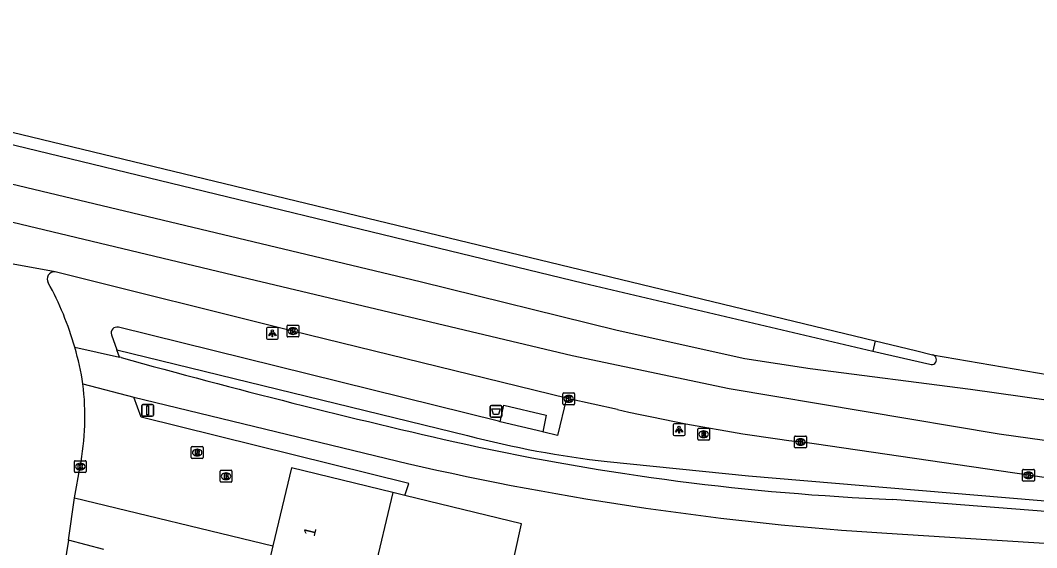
# Model space of a CAD drawing. Extents: x 162812 to 163818, y 381639 to 382470.
# Drawn here: x 163117.9 to 163203.7, y 382415.9 to 382460.5 of the extents above; entities that cross this region are included whole.
import ezdxf

# ---------------------------------------------------------------- set-up
doc = ezdxf.new("R2010")
doc.units = 0
for name, color, linetype in [('IMGEO_Afvalbak', 7, 'Continuous'), ('IMGEO_Berm_groen', 7, 'Continuous'), ('IMGEO_Brandkraan', 7, 'Continuous'), ('IMGEO_Fietspad_gesloten', 7, 'Continuous'), ('IMGEO_Kolk', 7, 'Continuous'), ('IMGEO_Lichtpunt', 7, 'Continuous'), ('IMGEO_Muur', 7, 'Continuous'), ('IMGEO_Pand', 7, 'Continuous'), ('IMGEO_Pand_nummerreeks', 7, 'Continuous'), ('IMGEO_Rijbaan_lokaal_gesloten', 7, 'Continuous'), ('IMGEO_Rijbaan_regionaal_gesloten', 7, 'Continuous'), ('IMGEO_Rioolput', 7, 'Continuous'), ('IMGEO_Verkeersbordpaal', 7, 'Continuous'), ('IMGEO_Verkeerseiland_open', 7, 'Continuous'), ('IMGEO_Voetpad_gesloten', 7, 'Continuous'), ('IMGEO_Voetpad_open', 7, 'Continuous')]:
    doc.layers.add(name, color=color, linetype=linetype)

msp = doc.modelspace()

# ---------------------------------------------------------------- linework, layer by layer
at = {"layer": 'IMGEO_Afvalbak'}
for p, q in [((163157.559, 382427.049), (163157.559, 382427.849)), ((163157.559, 382427.849), (163157.559, 382427.049)), ((163157.659, 382427.949), (163158.449, 382427.949)), ((163158.449, 382427.949), (163157.659, 382427.949)), ((163158.549, 382427.849), (163158.549, 382427.049)), ((163158.549, 382427.049), (163158.549, 382427.849)), ((163158.449, 382426.949), (163157.659, 382426.949)), ((163157.659, 382426.949), (163158.449, 382426.949))]:
    msp.add_line(p, q, dxfattribs=at)
msp.add_lwpolyline([(163157.702, 382427.663), (163158.406, 382427.663), (163158.257, 382427.193), (163157.851, 382427.193), (163157.702, 382427.663)], dxfattribs=at)
for centre, start, end in [((163157.659, 382427.849), 90, 180), ((163157.659, 382427.849), 90, 180), ((163158.449, 382427.849), 0, 90), ((163158.449, 382427.849), 360, 90), ((163157.659, 382427.049), 180, 270), ((163157.659, 382427.049), 180, 270), ((163158.449, 382427.049), 270, 0), ((163158.449, 382427.049), 270, 0)]:
    msp.add_arc(centre, 0.1, start, end, dxfattribs=at)
at = {"layer": 'IMGEO_Berm_groen'}
msp.add_lwpolyline([(163159.022, 382412.619), (163160.208, 382417.964), (163150.339, 382420.34)], dxfattribs=at)
at = {"layer": 'IMGEO_Brandkraan'}
for p, q in [((163134.736, 382421.547), (163134.736, 382422.399)), ((163134.811, 382422.473), (163135.663, 382422.473)), ((163135.224, 382422.253), (163135.249, 382422.253)), ((163135.737, 382422.399), (163135.737, 382421.547)), ((163135.663, 382421.473), (163134.811, 382421.473)), ((163135.247, 382421.693), (163135.222, 382421.693))]:
    msp.add_line(p, q, dxfattribs=at)
for points in [[(163134.736, 382421.547), (163134.736, 382422.399)], [(163134.811, 382422.473), (163135.663, 382422.473)], [(163135.084, 382422.173), (163135.084, 382421.773), (163135.297, 382421.773)], [(163135.315, 382422.173), (163135.084, 382422.173)], [(163135.263, 382422.092), (163135.209, 382422.092), (163135.209, 382422.016)], [(163135.737, 382422.399), (163135.737, 382421.547)], [(163135.663, 382421.473), (163134.811, 382421.473)], [(163135.209, 382422.016), (163135.262, 382422.016)], [(163135.271, 382421.94), (163135.209, 382421.94), (163135.209, 382421.859)], [(163135.209, 382421.859), (163135.271, 382421.859)]]:
    msp.add_lwpolyline(points, dxfattribs=at)
for centre, radius, start, end in [((163134.813, 382422.397), 0.0765, 91.55205, 178.44795), ((163134.813, 382422.397), 0.0765, 91.55205, 178.44795), ((163135.264, 382422.054), 0.0379, 267.82845, 90.93552), ((163135.319, 382422.028), 0.145, 59.4692, 91.53667), ((163135.344, 382422.075), 0.0922, 285.51372, 58.15012), ((163135.661, 382422.397), 0.0765, 1.55205, 88.44795), ((163135.661, 382422.397), 0.0765, 1.55205, 88.44795), ((163134.813, 382421.549), 0.0765, 181.55205, 268.44795), ((163134.813, 382421.549), 0.0765, 181.55205, 268.44795), ((163135.272, 382421.899), 0.0404, 269.87594, 90.50774), ((163135.303, 382422.024), 0.251, 268.66757, 293.53466), ((163135.349, 382421.883), 0.105, 301.31148, 78.98903), ((163135.661, 382421.549), 0.0765, 271.55205, 358.44795), ((163135.661, 382421.549), 0.0765, 271.55205, 358.44795)]:
    msp.add_arc(centre, radius, start, end, dxfattribs=at)
for centre, major_axis, ratio, start_param, end_param in [((163135.223, 382421.973), (-0.387, 0.002), 0.722429, 4.712389, 7.853982), ((163135.248, 382421.973), (-0.39, 0.002), 0.717154, 1.570796, 4.712389)]:
    msp.add_ellipse(centre, major_axis=major_axis, ratio=ratio, start_param=start_param, end_param=end_param, dxfattribs=at)
at = {"layer": 'IMGEO_Fietspad_gesloten'}
for points in [[(163122.449, 382432.857), (163126.242, 382432.022)], [(163123.146, 382429.765), (163127.447, 382428.646)], [(163127.447, 382428.646), (163150.561, 382423.058)], [(163191.085, 382417.154), (163208.36, 382416.058)]]:
    msp.add_lwpolyline(points, dxfattribs=at)
msp.add_arc((163207.188, 382669.708), 253.067, 257.06988, 266.35175, dxfattribs=at)
at = {"layer": 'IMGEO_Kolk'}
for p, q in [((163140.393, 382433.807), (163140.393, 382434.659)), ((163140.468, 382434.733), (163141.32, 382434.733)), ((163140.881, 382434.513), (163140.906, 382434.513)), ((163141.394, 382434.659), (163141.394, 382433.807)), ((163141.32, 382433.733), (163140.468, 382433.733)), ((163140.904, 382433.953), (163140.879, 382433.953)), ((163163.767, 382429.01), (163164.619, 382429.01)), ((163163.692, 382428.084), (163163.692, 382428.936)), ((163164.203, 382428.23), (163164.178, 382428.23)), ((163164.18, 382428.79), (163164.205, 382428.79)), ((163164.693, 382428.936), (163164.693, 382428.084)), ((163164.619, 382428.01), (163163.767, 382428.01)), ((163183.274, 382424.439), (163183.274, 382425.291)), ((163183.349, 382425.365), (163184.201, 382425.365)), ((163183.762, 382425.145), (163183.787, 382425.145)), ((163184.275, 382425.291), (163184.275, 382424.439)), ((163184.201, 382424.365), (163183.349, 382424.365)), ((163183.785, 382424.585), (163183.76, 382424.585)), ((163122.42, 382422.36), (163122.42, 382423.212)), ((163122.495, 382423.286), (163123.347, 382423.286)), ((163122.908, 382423.066), (163122.933, 382423.066)), ((163123.421, 382423.212), (163123.421, 382422.36)), ((163123.347, 382422.286), (163122.495, 382422.286)), ((163122.931, 382422.506), (163122.906, 382422.506)), ((163202.537, 382421.625), (163202.537, 382422.477)), ((163202.612, 382422.551), (163203.464, 382422.551)), ((163203.025, 382422.331), (163203.05, 382422.331)), ((163203.538, 382422.477), (163203.538, 382421.625)), ((163203.464, 382421.551), (163202.612, 382421.551)), ((163203.048, 382421.771), (163203.023, 382421.771))]:
    msp.add_line(p, q, dxfattribs=at)
for points in [[(163140.393, 382433.807), (163140.393, 382434.659)], [(163140.468, 382434.733), (163141.32, 382434.733)], [(163140.714, 382434.433), (163140.837, 382434.433), (163140.837, 382434.282), (163140.967, 382434.433), (163141.131, 382434.433), (163140.985, 382434.282), (163141.138, 382434.033), (163140.986, 382434.033), (163140.901, 382434.197), (163140.837, 382434.13), (163140.837, 382434.033), (163140.714, 382434.033), (163140.714, 382434.433)], [(163141.394, 382434.659), (163141.394, 382433.807)], [(163141.32, 382433.733), (163140.468, 382433.733)], [(163163.767, 382429.01), (163164.619, 382429.01)], [(163163.692, 382428.084), (163163.692, 382428.936)], [(163164.013, 382428.71), (163164.136, 382428.71), (163164.136, 382428.559), (163164.266, 382428.71), (163164.43, 382428.71), (163164.284, 382428.559), (163164.437, 382428.31), (163164.285, 382428.31), (163164.2, 382428.474), (163164.136, 382428.407), (163164.136, 382428.31), (163164.013, 382428.31), (163164.013, 382428.71)], [(163164.693, 382428.936), (163164.693, 382428.084)], [(163164.619, 382428.01), (163163.767, 382428.01)], [(163183.274, 382424.439), (163183.274, 382425.291)], [(163183.349, 382425.365), (163184.201, 382425.365)], [(163183.595, 382425.065), (163183.718, 382425.065), (163183.718, 382424.914), (163183.848, 382425.065), (163184.012, 382425.065), (163183.866, 382424.914), (163184.019, 382424.665), (163183.867, 382424.665), (163183.782, 382424.829), (163183.718, 382424.762), (163183.718, 382424.665), (163183.595, 382424.665), (163183.595, 382425.065)], [(163184.275, 382425.291), (163184.275, 382424.439)], [(163184.201, 382424.365), (163183.349, 382424.365)], [(163122.42, 382422.36), (163122.42, 382423.212)], [(163122.495, 382423.286), (163123.347, 382423.286)], [(163122.741, 382422.986), (163122.864, 382422.986), (163122.864, 382422.835), (163122.994, 382422.986), (163123.158, 382422.986), (163123.012, 382422.835), (163123.165, 382422.586), (163123.013, 382422.586), (163122.928, 382422.75), (163122.864, 382422.683), (163122.864, 382422.586), (163122.741, 382422.586), (163122.741, 382422.986)], [(163123.421, 382423.212), (163123.421, 382422.36)], [(163123.347, 382422.286), (163122.495, 382422.286)], [(163202.537, 382421.625), (163202.537, 382422.477)], [(163202.612, 382422.551), (163203.464, 382422.551)], [(163202.858, 382422.251), (163202.981, 382422.251), (163202.981, 382422.1), (163203.111, 382422.251), (163203.275, 382422.251), (163203.129, 382422.1), (163203.282, 382421.851), (163203.13, 382421.851), (163203.045, 382422.015), (163202.981, 382421.948), (163202.981, 382421.851), (163202.858, 382421.851), (163202.858, 382422.251)], [(163203.538, 382422.477), (163203.538, 382421.625)], [(163203.464, 382421.551), (163202.612, 382421.551)]]:
    msp.add_lwpolyline(points, dxfattribs=at)
for centre, start, end in [((163140.47, 382434.657), 91.55205, 178.44795), ((163140.47, 382434.657), 91.55205, 178.44795), ((163141.318, 382434.657), 1.55205, 88.44795), ((163141.318, 382434.657), 1.55205, 88.44795), ((163140.47, 382433.809), 181.55205, 268.44795), ((163140.47, 382433.809), 181.55205, 268.44795), ((163141.318, 382433.809), 271.55205, 358.44795), ((163141.318, 382433.809), 271.55205, 358.44795), ((163163.769, 382428.934), 91.55205, 178.44795), ((163163.769, 382428.934), 91.55205, 178.44795), ((163164.617, 382428.934), 1.55205, 88.44795), ((163164.617, 382428.934), 1.55205, 88.44795), ((163163.769, 382428.086), 181.55205, 268.44795), ((163163.769, 382428.086), 181.55205, 268.44795), ((163164.617, 382428.086), 271.55205, 358.44795), ((163164.617, 382428.086), 271.55205, 358.44795), ((163183.351, 382425.289), 91.55205, 178.44795), ((163183.351, 382425.289), 91.55205, 178.44795), ((163184.199, 382425.289), 1.55205, 88.44795), ((163184.199, 382425.289), 1.55205, 88.44795), ((163183.351, 382424.441), 181.55205, 268.44795), ((163183.351, 382424.441), 181.55205, 268.44795), ((163184.199, 382424.441), 271.55205, 358.44795), ((163184.199, 382424.441), 271.55205, 358.44795), ((163122.497, 382423.21), 91.55205, 178.44795), ((163122.497, 382423.21), 91.55205, 178.44795), ((163123.345, 382423.21), 1.55205, 88.44795), ((163123.345, 382423.21), 1.55205, 88.44795), ((163122.497, 382422.362), 181.55205, 268.44795), ((163122.497, 382422.362), 181.55205, 268.44795), ((163123.345, 382422.362), 271.55205, 358.44795), ((163123.345, 382422.362), 271.55205, 358.44795), ((163202.614, 382422.475), 91.55205, 178.44795), ((163202.614, 382422.475), 91.55205, 178.44795), ((163203.462, 382422.475), 1.55205, 88.44795), ((163203.462, 382422.475), 1.55205, 88.44795), ((163202.614, 382421.627), 181.55205, 268.44795), ((163202.614, 382421.627), 181.55205, 268.44795), ((163203.462, 382421.627), 271.55205, 358.44795), ((163203.462, 382421.627), 271.55205, 358.44795)]:
    msp.add_arc(centre, 0.0765, start, end, dxfattribs=at)
for centre, major_axis, ratio, start_param, end_param in [((163140.88, 382434.233), (-0.387, 0.002), 0.722429, 4.712389, 7.853982), ((163140.905, 382434.233), (-0.39, 0.002), 0.717154, 1.570796, 4.712389), ((163164.179, 382428.51), (-0.387, 0.002), 0.722429, 4.712389, 7.853982), ((163164.204, 382428.51), (-0.39, 0.002), 0.717154, 1.570796, 4.712389), ((163183.761, 382424.865), (-0.387, 0.002), 0.722429, 4.712389, 7.853982), ((163183.786, 382424.865), (-0.39, 0.002), 0.717154, 1.570796, 4.712389), ((163122.907, 382422.786), (-0.387, 0.002), 0.722429, 4.712389, 7.853982), ((163122.932, 382422.786), (-0.39, 0.002), 0.717154, 1.570796, 4.712389), ((163203.024, 382422.051), (-0.387, 0.002), 0.722429, 4.712389, 7.853982), ((163203.049, 382422.051), (-0.39, 0.002), 0.717154, 1.570796, 4.712389)]:
    msp.add_ellipse(centre, major_axis=major_axis, ratio=ratio, start_param=start_param, end_param=end_param, dxfattribs=at)
at = {"layer": 'IMGEO_Lichtpunt'}
for p, q in [((163138.653, 382434.444), (163138.653, 382433.637)), ((163138.653, 382434.444), (163138.653, 382433.637)), ((163139.555, 382434.539), (163138.747, 382434.539)), ((163139.555, 382434.539), (163138.747, 382434.539)), ((163139.649, 382433.637), (163139.649, 382434.444)), ((163139.649, 382433.637), (163139.649, 382434.444)), ((163138.747, 382433.543), (163139.555, 382433.543)), ((163138.747, 382433.543), (163139.555, 382433.543)), ((163173.926, 382426.404), (163173.118, 382426.404)), ((163173.926, 382426.404), (163173.118, 382426.404)), ((163173.024, 382426.309), (163173.024, 382425.502)), ((163173.024, 382426.309), (163173.024, 382425.502)), ((163174.02, 382425.502), (163174.02, 382426.309)), ((163174.02, 382425.502), (163174.02, 382426.309)), ((163173.118, 382425.408), (163173.926, 382425.408)), ((163173.118, 382425.408), (163173.926, 382425.408))]:
    msp.add_line(p, q, dxfattribs=at)
for points in [[(163139.027, 382434.108), (163139.066, 382434.08), (163138.878, 382433.818), (163138.84, 382433.845), (163139.027, 382434.108)], [(163139.129, 382434.06), (163139.176, 382434.06), (163139.176, 382433.738), (163139.129, 382433.738), (163139.129, 382434.06)], [(163139.239, 382434.08), (163139.277, 382434.107), (163139.464, 382433.845), (163139.425, 382433.817), (163139.239, 382434.08)], [(163173.398, 382425.973), (163173.437, 382425.945), (163173.249, 382425.683), (163173.211, 382425.71), (163173.398, 382425.973)], [(163173.5, 382425.925), (163173.547, 382425.925), (163173.547, 382425.603), (163173.5, 382425.603), (163173.5, 382425.925)], [(163173.61, 382425.945), (163173.648, 382425.972), (163173.835, 382425.71), (163173.796, 382425.682), (163173.61, 382425.945)]]:
    msp.add_lwpolyline(points, dxfattribs=at)
for centre in [(163139.152, 382434.242), (163173.523, 382426.107)]:
    msp.add_circle(centre, 0.0994, dxfattribs=at)
for centre, start, end in [((163138.747, 382434.444), 90, 180), ((163138.747, 382434.444), 90, 180), ((163139.555, 382434.444), 0, 90), ((163139.555, 382434.444), 0, 90), ((163138.747, 382433.637), 180, 270), ((163138.747, 382433.637), 180, 270), ((163139.555, 382433.637), 270, 0), ((163139.555, 382433.637), 270, 360), ((163173.118, 382426.309), 90, 180), ((163173.118, 382426.309), 90, 180), ((163173.926, 382426.309), 0, 90), ((163173.926, 382426.309), 0, 90), ((163173.118, 382425.502), 180, 270), ((163173.118, 382425.502), 180, 270), ((163173.926, 382425.502), 270, 0), ((163173.926, 382425.502), 270, 360)]:
    msp.add_arc(centre, 0.0946, start, end, dxfattribs=at)
at = {"layer": 'IMGEO_Muur'}
for points in [[(163126.021, 382432.64), (163155.651, 382425.415)], [(163126.242, 382432.022), (163126.021, 382432.64)], [(163126.373, 382431.993), (163126.242, 382432.022)], [(163167.432, 382423.215), (163179.394, 382421.996), (163206.119, 382419.76), (163209.735, 382419.379)], [(163206.271, 382418.844), (163191.555, 382420.017)]]:
    msp.add_lwpolyline(points, dxfattribs=at)
for centre, radius, start, end in [((163290.763, 383024.141), 614.543, 254.484515, 257.284748), ((163200.494, 382631.366), 211.538, 257.7188, 267.57805), ((163176.667, 382505.31), 82.613, 255.26272, 263.58196)]:
    msp.add_arc(centre, radius, start, end, dxfattribs=at)
at = {"layer": 'IMGEO_Pand'}
for points in [[(163149.329, 382420.611), (163140.776, 382422.692), (163139.203, 382416.099)], [(163149.329, 382420.611), (163147.662, 382413.632), (163146.859, 382413.824), (163146.067, 382410.506), (163143.482, 382411.123)], [(163139.203, 382416.099), (163138.42, 382412.816)]]:
    msp.add_lwpolyline(points, dxfattribs=at)
at = {"layer": 'IMGEO_Rijbaan_lokaal_gesloten'}
for points in [[(163122.437, 382420.146), (163122.916, 382422.786)], [(163121.918, 382416.569), (163122.437, 382420.146)], [(163121.918, 382416.569), (163121.392, 382413.294), (163116.931, 382385.451)]]:
    msp.add_lwpolyline(points, dxfattribs=at)
for centre, radius, start, end in [((163120.741, 382438.618), 0.612, 85.25913, 210.60717), ((163097.924, 382425.987), 25.469, 15.6489, 28.92936), ((163101.695, 382426.554), 21.69, 8.51313, 16.89349), ((163100.447, 382427.02), 22.865, 349.3292, 6.89568)]:
    msp.add_arc(centre, radius, start, end, dxfattribs=at)
at = {"layer": 'IMGEO_Rijbaan_regionaal_gesloten'}
for points in [[(163270.311, 382417.888), (163211.118, 382427.46), (163198.131, 382429.3), (163184.593, 382431.047), (163179.077, 382431.875), (163168.298, 382434.266), (163151.637, 382438.38), (163110.006, 382448.328), (163060.286, 382460.463)], [(163085.3, 382457.699), (163165.478, 382438.278), (163189.893, 382432.536)], [(163482.312, 382362.406), (163474.523, 382364.648), (163462.825, 382367.764), (163445.152, 382372.02), (163425.79, 382376.682), (163408.324, 382380.888), (163392.727, 382384.822), (163373.193, 382389.455), (163349.569, 382395.058), (163328.239, 382400.288), (163304.402, 382406.133), (163304.388, 382406.136), (163289.523, 382409.731), (163276.928, 382412.914), (163262.344, 382416.363), (163252.002, 382418.352), (163200.56, 382425.514), (163177.756, 382429.361), (163164.498, 382432.146), (163136.523, 382438.778), (163076.595, 382453.103), (163059.495, 382457.214)], [(163109.334, 382452.894), (163190.093, 382433.41)], [(163120.792, 382439.228), (163103.127, 382442.443)], [(163164.002, 382428.576), (163140.891, 382434.234), (163120.792, 382439.228)], [(163190.093, 382433.41), (163193.485, 382432.578), (163194.942, 382432.224)], [(163189.893, 382432.536), (163194.697, 382431.425)], [(163194.942, 382432.224), (163242.25, 382424.128)], [(163168.328, 382427.6), (163164.189, 382428.512), (163164.002, 382428.576)], [(163209.978, 382421.029), (163203.034, 382422.052), (163183.771, 382424.866)]]:
    msp.add_lwpolyline(points, dxfattribs=at)
for centre, radius, start, end in [((163194.847, 382431.816), 0.419, 249.01041, 76.89503), ((163204.87, 382589.026), 165.511, 257.24491, 262.67607)]:
    msp.add_arc(centre, radius, start, end, dxfattribs=at)
at = {"layer": 'IMGEO_Rioolput'}
for p, q in [((163175.095, 382425.093), (163175.095, 382425.945)), ((163175.17, 382426.019), (163176.022, 382426.019)), ((163175.583, 382425.799), (163175.608, 382425.799)), ((163176.096, 382425.945), (163176.096, 382425.093)), ((163176.022, 382425.019), (163175.17, 382425.019)), ((163175.606, 382425.239), (163175.581, 382425.239)), ((163132.304, 382423.548), (163132.304, 382424.4)), ((163132.379, 382424.474), (163133.231, 382424.474)), ((163132.792, 382424.254), (163132.817, 382424.254)), ((163133.305, 382424.4), (163133.305, 382423.548)), ((163133.231, 382423.474), (163132.379, 382423.474)), ((163132.815, 382423.694), (163132.79, 382423.694))]:
    msp.add_line(p, q, dxfattribs=at)
for points in [[(163175.095, 382425.093), (163175.095, 382425.945)], [(163175.17, 382426.019), (163176.022, 382426.019)], [(163175.684, 382425.717), (163175.432, 382425.719), (163175.432, 382425.319)], [(163175.61, 382425.638), (163175.556, 382425.638), (163175.556, 382425.557)], [(163175.556, 382425.557), (163175.608, 382425.557)], [(163176.096, 382425.945), (163176.096, 382425.093)], [(163176.022, 382425.019), (163175.17, 382425.019)], [(163175.432, 382425.319), (163175.556, 382425.319), (163175.556, 382425.481), (163175.567, 382425.481)], [(163175.614, 382425.452), (163175.685, 382425.319), (163175.825, 382425.319), (163175.76, 382425.445)], [(163132.304, 382423.548), (163132.304, 382424.4)], [(163132.379, 382424.474), (163133.231, 382424.474)], [(163132.893, 382424.172), (163132.641, 382424.174), (163132.641, 382423.774)], [(163132.641, 382423.774), (163132.765, 382423.774), (163132.765, 382423.936), (163132.776, 382423.936)], [(163132.819, 382424.093), (163132.765, 382424.093), (163132.765, 382424.012)], [(163132.765, 382424.012), (163132.817, 382424.012)], [(163132.823, 382423.907), (163132.894, 382423.774), (163133.034, 382423.774), (163132.969, 382423.9)], [(163133.305, 382424.4), (163133.305, 382423.548)], [(163133.231, 382423.474), (163132.379, 382423.474)]]:
    msp.add_lwpolyline(points, dxfattribs=at)
for centre, radius, start, end in [((163175.172, 382425.943), 0.0765, 91.55205, 178.44795), ((163175.172, 382425.943), 0.0765, 91.55205, 178.44795), ((163175.592, 382425.746), 0.19, 274.7715, 282.96867), ((163175.616, 382425.542), 0.0964, 77.00612, 93.18647), ((163175.63, 382425.599), 0.0378, 276.66336, 79.67722), ((163175.683, 382425.607), 0.109, 350.36119, 89.41601), ((163175.681, 382425.607), 0.112, 277.58423, 350.98172), ((163176.02, 382425.943), 0.0765, 1.55205, 88.44795), ((163176.02, 382425.943), 0.0765, 1.55205, 88.44795), ((163175.172, 382425.095), 0.0765, 181.55205, 268.44795), ((163175.172, 382425.095), 0.0765, 181.55205, 268.44795), ((163175.566, 382425.428), 0.0533, 26.02933, 88.69889), ((163175.665, 382425.392), 0.108, 29.51342, 73.79051), ((163176.02, 382425.095), 0.0765, 271.55205, 358.44795), ((163176.02, 382425.095), 0.0765, 271.55205, 358.44795), ((163132.381, 382424.398), 0.0765, 91.55205, 178.44795), ((163132.381, 382424.398), 0.0765, 91.55205, 178.44795), ((163132.775, 382423.883), 0.0533, 26.02933, 88.69889), ((163132.801, 382424.201), 0.19, 274.7715, 282.96867), ((163132.825, 382423.997), 0.0964, 77.00612, 93.18647), ((163132.839, 382424.054), 0.0378, 276.66336, 79.67722), ((163132.892, 382424.062), 0.109, 350.36119, 89.41601), ((163132.89, 382424.062), 0.112, 277.58423, 350.98172), ((163132.874, 382423.847), 0.108, 29.51342, 73.79051), ((163133.229, 382424.398), 0.0765, 1.55205, 88.44795), ((163133.229, 382424.398), 0.0765, 1.55205, 88.44795), ((163132.381, 382423.55), 0.0765, 181.55205, 268.44795), ((163132.381, 382423.55), 0.0765, 181.55205, 268.44795), ((163133.229, 382423.55), 0.0765, 271.55205, 358.44795), ((163133.229, 382423.55), 0.0765, 271.55205, 358.44795)]:
    msp.add_arc(centre, radius, start, end, dxfattribs=at)
for centre, major_axis, ratio, start_param, end_param in [((163175.582, 382425.519), (-0.387, 0.002), 0.722429, 4.712389, 7.853982), ((163175.607, 382425.519), (-0.39, 0.002), 0.717154, 1.570796, 4.712389), ((163132.791, 382423.974), (-0.387, 0.002), 0.722429, 4.712389, 7.853982), ((163132.816, 382423.974), (-0.39, 0.002), 0.717154, 1.570796, 4.712389)]:
    msp.add_ellipse(centre, major_axis=major_axis, ratio=ratio, start_param=start_param, end_param=end_param, dxfattribs=at)
at = {"layer": 'IMGEO_Verkeersbordpaal'}
for p, q in [((163128.114, 382427.143), (163128.114, 382427.943)), ((163128.114, 382427.943), (163128.114, 382427.143)), ((163128.214, 382428.043), (163129.004, 382428.043)), ((163129.004, 382428.043), (163128.214, 382428.043)), ((163129.104, 382427.943), (163129.104, 382427.143)), ((163129.104, 382427.143), (163129.104, 382427.943)), ((163129.004, 382427.043), (163128.214, 382427.043)), ((163128.214, 382427.043), (163129.004, 382427.043))]:
    msp.add_line(p, q, dxfattribs=at)
msp.add_lwpolyline([(163128.534, 382427.918), (163128.684, 382427.918), (163128.684, 382427.168), (163128.534, 382427.168), (163128.534, 382427.918)], dxfattribs=at)
for centre, start, end in [((163128.214, 382427.943), 90, 180), ((163128.214, 382427.943), 90, 180), ((163129.004, 382427.943), 0, 90), ((163129.004, 382427.943), 360, 90), ((163128.214, 382427.143), 180, 270), ((163128.214, 382427.143), 180, 270), ((163129.004, 382427.143), 270, 0), ((163129.004, 382427.143), 270, 0)]:
    msp.add_arc(centre, 0.1, start, end, dxfattribs=at)
at = {"layer": 'IMGEO_Verkeerseiland_open'}
msp.add_lwpolyline([(163190.093, 382433.41), (163189.893, 382432.536)], dxfattribs=at)
at = {"layer": 'IMGEO_Voetpad_gesloten'}
for points in [[(163158.404, 382426.579), (163158.707, 382427.977), (163162.301, 382427.132), (163162.006, 382425.719)], [(163162.006, 382425.719), (163158.404, 382426.579)]]:
    msp.add_lwpolyline(points, dxfattribs=at)
at = {"layer": 'IMGEO_Voetpad_open'}
for points in [[(163158.404, 382426.579), (163158.25, 382426.616), (163126.144, 382434.547)], [(163125.563, 382433.917), (163126.021, 382432.64)], [(163150.339, 382420.34), (163150.691, 382421.349), (163128.073, 382426.975), (163127.447, 382428.646)], [(163164.002, 382428.576), (163163.245, 382425.403), (163162.081, 382425.701), (163162.006, 382425.719)], [(163150.339, 382420.34), (163149.329, 382420.611)], [(163122.437, 382420.146), (163139.203, 382416.099)], [(163124.899, 382415.784), (163121.918, 382416.569)]]:
    msp.add_lwpolyline(points, dxfattribs=at)
msp.add_arc((163126.018, 382434.08), 0.484, 74.94712, 199.687, dxfattribs=at)

# ---------------------------------------------------------------- texts
at = {"layer": 'IMGEO_Pand_nummerreeks'}
msp.add_text('1', height=1, rotation=76.23203, dxfattribs=at).set_placement((163142.716, 382416.823))

doc.saveas('drawing.dxf')
